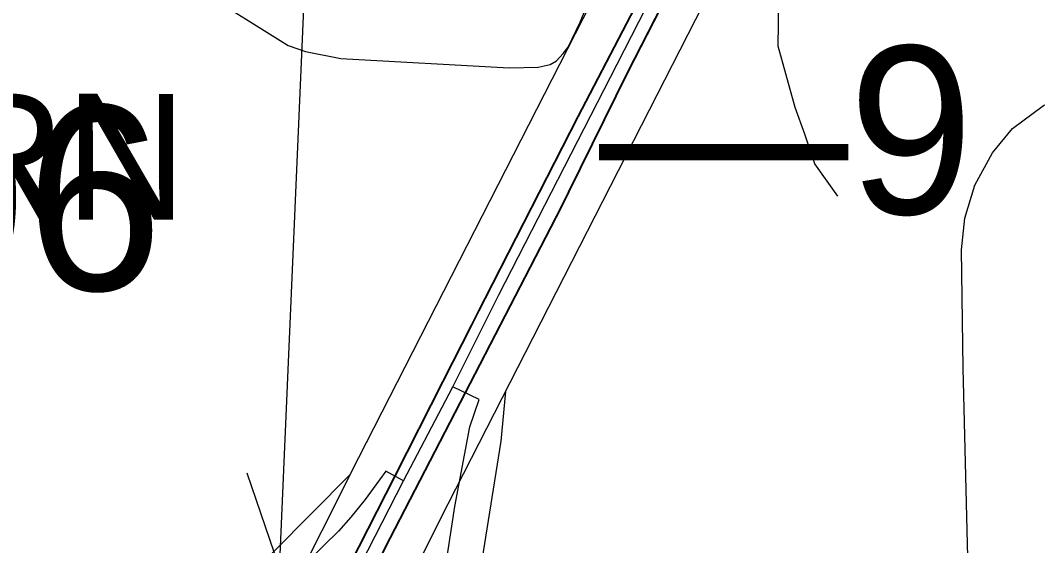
# Model space of a CAD drawing. Extents: x -132.8 to -73.3, y -60 to -26.
# Drawn here: x -119.017 to -118.411, y -47.944 to -47.631 of the extents above; entities that cross this region are included whole.
import ezdxf

# ---------------------------------------------------------------- set-up
doc = ezdxf.new("R2010")
doc.units = 0
for name, color, linetype in [('tdCoCityStreetMajor', 7, 'Continuous'), ('tdCoDivCarto', 7, 'Continuous'), ('tdCoHydroRiver', 7, 'Continuous'), ('tdCoInstTxt', 7, 'Continuous'), ('tdCoInt', 7, 'Continuous'), ('tdCoIntCL', 7, 'Continuous'), ('tdCoIntRamp', 7, 'Continuous'), ('tdCoIntRte', 7, 'Continuous'), ('tdCoPrimary', 7, 'Continuous'), ('tdCoSectLine', 7, 'Continuous'), ('tdCoStrucNonDivPri', 7, 'Continuous'), ('tdCoStrucPriMaintName', 7, 'Continuous'), ('tdStHwyIntRefPost1', 7, 'Continuous')]:
    doc.layers.add(name, color=color, linetype=linetype)

msp = doc.modelspace()

# ---------------------------------------------------------------- linework, layer by layer
at = {"layer": 'tdCoCityStreetMajor'}
for points in [[(-118.9111, -47.6122), (-118.85758, -47.64574), (-118.84723, -47.64944), (-118.82626, -47.65363), (-118.7259, -47.65906), (-118.70863, -47.65881), (-118.70148, -47.65708), (-118.69778, -47.65486), (-118.69384, -47.65067), (-118.69088, -47.64673), (-118.68373, -47.63193), (-118.63465, -47.51381)], [(-118.45246, -48.06627), (-118.45228, -47.96682), (-118.45549, -47.83809), (-118.45647, -47.76756), (-118.4545, -47.74882), (-118.44858, -47.72909), (-118.43798, -47.70986), (-118.42614, -47.69531), (-118.40765, -47.6815), (-118.38668, -47.67262), (-118.37337, -47.66892), (-118.36119, -47.66821), (-118.36101, -47.6682)]]:
    msp.add_lwpolyline(points, dxfattribs=at)
at = {"layer": 'tdCoDivCarto'}
for p, q in [((-118.65483, -47.66133), (-118.61439, -47.58193)), ((-118.63897, -47.60009), (-118.68484, -47.68838)), ((-118.69744, -47.74753), (-118.65483, -47.66133)), ((-118.68484, -47.68838), (-118.74027, -47.79688)), ((-118.75194, -47.85303), (-118.69799, -47.74863)), ((-118.69799, -47.74863), (-118.69778, -47.74821)), ((-118.69778, -47.74821), (-118.69744, -47.74753)), ((-118.74027, -47.79688), (-118.74395, -47.80408)), ((-118.74395, -47.80408), (-118.74821, -47.81242)), ((-118.74821, -47.81242), (-118.76534, -47.84616)), ((-118.76534, -47.84616), (-118.79394, -47.90247)), ((-118.76534, -47.84616), (-118.79394, -47.90247)), ((-118.79663, -47.93951), (-118.75194, -47.85303)), ((-118.79394, -47.90247), (-118.83675, -47.98677)), ((-118.83362, -48.01226), (-118.79663, -47.93951))]:
    msp.add_line(p, q, dxfattribs=at)
for points in [[(-118.54115, -47.40821), (-118.55734, -47.4398), (-118.60863, -47.54091), (-118.63897, -47.60009), (-118.68484, -47.68838), (-118.74027, -47.79688), (-118.74395, -47.80408)], [(-118.54115, -47.40821), (-118.55734, -47.4398), (-118.60863, -47.54091), (-118.63897, -47.60009), (-118.68484, -47.68838), (-118.74027, -47.79688), (-118.74395, -47.80408)], [(-118.54115, -47.40821), (-118.55734, -47.4398), (-118.60863, -47.54091), (-118.63897, -47.60009), (-118.68484, -47.68838), (-118.74027, -47.79688), (-118.74395, -47.80408)], [(-118.69744, -47.74753), (-118.65483, -47.66133), (-118.61439, -47.58193), (-118.56112, -47.47811), (-118.52505, -47.40865)], [(-118.69744, -47.74753), (-118.65483, -47.66133), (-118.61439, -47.58193), (-118.56112, -47.47811), (-118.52531, -47.40916)], [(-118.69744, -47.74753), (-118.65483, -47.66133), (-118.61439, -47.58193), (-118.56112, -47.47811), (-118.52531, -47.40916)], [(-118.75194, -47.85303), (-118.69799, -47.74863), (-118.69778, -47.74821), (-118.69744, -47.74753)], [(-118.75194, -47.85303), (-118.69799, -47.74863), (-118.69778, -47.74821), (-118.69744, -47.74753)], [(-118.75194, -47.85303), (-118.69799, -47.74863), (-118.69778, -47.74821), (-118.69744, -47.74753)], [(-118.74395, -47.80408), (-118.74821, -47.81242), (-118.76534, -47.84616)], [(-118.74395, -47.80408), (-118.74821, -47.81242), (-118.76534, -47.84616)], [(-118.74395, -47.80408), (-118.74821, -47.81242), (-118.76534, -47.84616)], [(-118.76534, -47.84616), (-118.79394, -47.90247)], [(-118.76534, -47.84616), (-118.79394, -47.90247)], [(-118.96214, -48.26456), (-118.94879, -48.23815), (-118.89527, -48.13359), (-118.87949, -48.10251), (-118.8781, -48.09978), (-118.87107, -48.08595), (-118.86386, -48.07176), (-118.85629, -48.05686), (-118.83362, -48.01226), (-118.79663, -47.93951), (-118.75194, -47.85303)], [(-118.96214, -48.26456), (-118.94879, -48.23815), (-118.89527, -48.13359), (-118.87949, -48.10251), (-118.8781, -48.09978), (-118.87107, -48.08595), (-118.86386, -48.07176), (-118.85629, -48.05686), (-118.83362, -48.01226), (-118.79663, -47.93951), (-118.75194, -47.85303)], [(-118.96214, -48.26456), (-118.94879, -48.23815), (-118.89527, -48.13359), (-118.87949, -48.10251), (-118.8781, -48.09978), (-118.87107, -48.08595), (-118.86386, -48.07176), (-118.85629, -48.05686), (-118.83362, -48.01226), (-118.79663, -47.93951), (-118.75194, -47.85303)], [(-118.79394, -47.90247), (-118.83675, -47.98677), (-118.86584, -48.04374), (-118.87266, -48.05731), (-118.88009, -48.0721), (-118.88729, -48.08644), (-118.89371, -48.09923), (-118.89457, -48.10089), (-118.92084, -48.15225), (-118.93637, -48.18258), (-118.96104, -48.23141), (-118.99736, -48.30083)], [(-118.79394, -47.90247), (-118.83675, -47.98677), (-118.86584, -48.04374), (-118.87266, -48.05731), (-118.88009, -48.0721), (-118.88729, -48.08644), (-118.89371, -48.09923), (-118.89457, -48.10089), (-118.92084, -48.15225), (-118.93637, -48.18258), (-118.96104, -48.23141), (-118.99736, -48.30083)], [(-118.79394, -47.90247), (-118.83675, -47.98677), (-118.86584, -48.04374), (-118.87266, -48.05731), (-118.88009, -48.0721), (-118.88729, -48.08644), (-118.89371, -48.09923), (-118.89457, -48.10089), (-118.92084, -48.15225), (-118.93637, -48.18258), (-118.96104, -48.23141), (-118.99736, -48.30083)]]:
    msp.add_lwpolyline(points, dxfattribs=at)
at = {"layer": 'tdCoHydroRiver'}
msp.add_lwpolyline([(-118.53021, -47.73556), (-118.54389, -47.71625), (-118.54973, -47.69874), (-118.55562, -47.6828), (-118.56568, -47.64625), (-118.56366, -47.5122)], dxfattribs=at)
at = {"layer": 'tdCoInt'}
for points in [[(-119.90023, -49.35773), (-119.76581, -49.1489), (-119.69723, -49.06142), (-119.65286, -49.01212), (-119.38976, -48.77023), (-119.2893, -48.67967), (-119.21482, -48.60485), (-119.17274, -48.55488), (-119.1295, -48.49245), (-119.0674, -48.38881), (-118.90305, -48.06592), (-118.8155, -47.8914), (-118.34095, -46.96185)], [(-120.06756, -49.72955), (-119.8496, -49.38993), (-119.71668, -49.18344), (-119.65151, -49.10031), (-119.60988, -49.05406), (-119.34887, -48.81415), (-119.24837, -48.72356), (-119.1703, -48.64513), (-119.12502, -48.59137), (-119.07921, -48.52523), (-119.01471, -48.41758), (-118.84941, -48.09282), (-118.76226, -47.91908), (-118.28754, -46.98918)]]:
    msp.add_lwpolyline(points, dxfattribs=at)
at = {"layer": 'tdCoIntCL'}
for points in [[(-118.75941, -47.84936), (-118.73204, -47.79434), (-118.66157, -47.65687), (-118.53323, -47.40592)], [(-118.96711, -48.26224), (-118.95468, -48.269), (-118.94238, -48.24988), (-118.93183, -48.23725), (-118.92073, -48.22385), (-118.90371, -48.2055), (-118.88206, -48.18188), (-118.8446, -48.14178), (-118.81153, -48.10607), (-118.80076, -48.09187), (-118.7914, -48.07683), (-118.78268, -48.06671), (-118.77865, -48.05816), (-118.77747, -48.04785), (-118.77649, -48.03851), (-118.77385, -48.02148), (-118.76891, -47.98951), (-118.75836, -47.92063), (-118.74935, -47.87306), (-118.74386, -47.85691), (-118.75941, -47.84936)], [(-118.78888, -47.90524), (-118.75941, -47.84936)], [(-118.78888, -47.90524), (-118.7994, -47.8995), (-118.80699, -47.90987), (-118.81179, -47.91646), (-118.82032, -47.927), (-118.82757, -47.93535), (-118.83636, -47.94392), (-118.85284, -47.96062)], [(-118.96711, -48.26224), (-118.95338, -48.22959), (-118.88955, -48.10531), (-118.88362, -48.09375), (-118.87916, -48.08507), (-118.87799, -48.08279), (-118.87623, -48.07937), (-118.86864, -48.06386), (-118.86756, -48.06165), (-118.86296, -48.05226), (-118.83564, -47.99646), (-118.78888, -47.90524)]]:
    msp.add_lwpolyline(points, dxfattribs=at)
at = {"layer": 'tdCoIntRamp'}
for points in [[(-118.76586, -48.07551), (-118.76002, -48.06591), (-118.73075, -47.88165), (-118.72802, -47.85201)], [(-118.82057, -47.90151), (-118.93512, -48.01697), (-118.97026, -48.05119), (-118.9792, -48.05766), (-118.98229, -48.0629), (-118.98719, -48.08251)]]:
    msp.add_lwpolyline(points, dxfattribs=at)
at = {"layer": 'tdCoIntRte'}
for points in [[(-119.0451, -48.42508), (-119.016, -48.37033), (-119.01468, -48.36773), (-119.00024, -48.33916), (-118.98435, -48.30775), (-118.96252, -48.26456), (-118.94917, -48.23815), (-118.89565, -48.13359), (-118.87987, -48.10251), (-118.87848, -48.09978), (-118.87145, -48.08595), (-118.86424, -48.07176), (-118.85667, -48.05686), (-118.834, -48.01226), (-118.79701, -47.93951), (-118.75232, -47.85303), (-118.69837, -47.74863), (-118.69816, -47.74821), (-118.69782, -47.74753), (-118.65521, -47.66133), (-118.61477, -47.58193)], [(-119.0451, -48.42508), (-119.016, -48.37033), (-119.01468, -48.36773), (-119.00024, -48.33916), (-119.00024, -48.33916), (-118.98435, -48.30775), (-118.96252, -48.26456), (-118.94917, -48.23815), (-118.89565, -48.13359), (-118.87987, -48.10251), (-118.87848, -48.09978), (-118.87145, -48.08595), (-118.86424, -48.07176), (-118.85667, -48.05686), (-118.834, -48.01226), (-118.79701, -47.93951), (-118.75232, -47.85303), (-118.69837, -47.74863), (-118.69816, -47.74821), (-118.69782, -47.74753), (-118.65521, -47.66133), (-118.61477, -47.58193)], [(-118.63935, -47.60009), (-118.68521, -47.68838), (-118.74065, -47.79688), (-118.74433, -47.80408), (-118.74859, -47.81242), (-118.76572, -47.84616), (-118.79432, -47.90247), (-118.83712, -47.98677), (-118.86622, -48.04374), (-118.87304, -48.05731), (-118.88047, -48.0721), (-118.88767, -48.08644), (-118.89409, -48.09923), (-118.89494, -48.10089), (-118.92122, -48.15225), (-118.93675, -48.18258), (-118.96141, -48.23141), (-118.99774, -48.30083), (-119.06129, -48.42228)], [(-118.63935, -47.60009), (-118.68521, -47.68838), (-118.74065, -47.79688), (-118.74433, -47.80408), (-118.74859, -47.81242), (-118.76572, -47.84616), (-118.79432, -47.90247), (-118.83712, -47.98677), (-118.86622, -48.04374), (-118.87304, -48.05731), (-118.88047, -48.0721), (-118.88767, -48.08644), (-118.89409, -48.09923), (-118.89494, -48.10089), (-118.92122, -48.15225), (-118.93675, -48.18258), (-118.96141, -48.23141), (-118.99774, -48.30083), (-119.06129, -48.42228)]]:
    msp.add_lwpolyline(points, dxfattribs=at)
at = {"layer": 'tdCoPrimary'}
msp.add_line((-118.76534, -47.84616), (-118.79394, -47.90247), dxfattribs=at)
msp.add_line((-118.76534, -47.84616), (-118.79394, -47.90247), dxfattribs=at)
for points in [[(-118.54115, -47.40821), (-118.55734, -47.4398), (-118.60863, -47.54091), (-118.63897, -47.60009), (-118.68484, -47.68838), (-118.74027, -47.79688), (-118.74395, -47.80408)], [(-118.54115, -47.40821), (-118.55734, -47.4398), (-118.60863, -47.54091), (-118.63897, -47.60009), (-118.68484, -47.68838), (-118.74027, -47.79688), (-118.74395, -47.80408)], [(-118.69744, -47.74753), (-118.65483, -47.66133), (-118.61439, -47.58193), (-118.56112, -47.47811), (-118.52531, -47.40916)], [(-118.69744, -47.74753), (-118.65483, -47.66133), (-118.61439, -47.58193), (-118.56112, -47.47811), (-118.52531, -47.40916)], [(-118.86386, -48.07176), (-118.85629, -48.05686), (-118.83362, -48.01226), (-118.79663, -47.93951), (-118.75194, -47.85303), (-118.69799, -47.74863), (-118.69778, -47.74821), (-118.69744, -47.74753), (-118.65483, -47.66133), (-118.61439, -47.58193)], [(-118.63897, -47.60009), (-118.68484, -47.68838), (-118.74027, -47.79688), (-118.74395, -47.80408), (-118.74821, -47.81242), (-118.76534, -47.84616), (-118.79394, -47.90247), (-118.83675, -47.98677), (-118.86584, -48.04374), (-118.87266, -48.05731), (-118.88009, -48.0721)], [(-118.75194, -47.85303), (-118.69799, -47.74863), (-118.69778, -47.74821), (-118.69744, -47.74753)], [(-118.75194, -47.85303), (-118.69799, -47.74863), (-118.69778, -47.74821), (-118.69744, -47.74753)], [(-118.74395, -47.80408), (-118.74821, -47.81242), (-118.76534, -47.84616)], [(-118.74395, -47.80408), (-118.74821, -47.81242), (-118.76534, -47.84616)], [(-118.96214, -48.26456), (-118.94879, -48.23815), (-118.89527, -48.13359), (-118.87949, -48.10251), (-118.8781, -48.09978), (-118.87107, -48.08595), (-118.86386, -48.07176), (-118.85629, -48.05686), (-118.83362, -48.01226), (-118.79663, -47.93951), (-118.75194, -47.85303)], [(-118.96214, -48.26456), (-118.94879, -48.23815), (-118.89527, -48.13359), (-118.87949, -48.10251), (-118.8781, -48.09978), (-118.87107, -48.08595), (-118.86386, -48.07176), (-118.85629, -48.05686), (-118.83362, -48.01226), (-118.79663, -47.93951), (-118.75194, -47.85303)], [(-118.79394, -47.90247), (-118.83675, -47.98677), (-118.86584, -48.04374), (-118.87266, -48.05731), (-118.88009, -48.0721), (-118.88729, -48.08644), (-118.89371, -48.09923), (-118.89457, -48.10089), (-118.92084, -48.15225), (-118.93637, -48.18258), (-118.96104, -48.23141), (-118.99736, -48.30083)], [(-118.79394, -47.90247), (-118.83675, -47.98677), (-118.86584, -48.04374), (-118.87266, -48.05731), (-118.88009, -48.0721), (-118.88729, -48.08644), (-118.89371, -48.09923), (-118.89457, -48.10089), (-118.92084, -48.15225), (-118.93637, -48.18258), (-118.96104, -48.23141), (-118.99736, -48.30083)]]:
    msp.add_lwpolyline(points, dxfattribs=at)
at = {"layer": 'tdCoSectLine'}
msp.add_lwpolyline([(-118.88204, -48.40349), (-118.83858, -47.39867)], dxfattribs=at)
at = {"layer": 'tdCoStrucNonDivPri'}
msp.add_line((-118.86568, -47.94841), (-118.88202, -47.90071), dxfattribs=at)

# ---------------------------------------------------------------- texts
at = {"layer": 'tdCoInstTxt'}
msp.add_text('IOWA WESTERN', height=0.075, rotation=359.90983, dxfattribs=at).set_placement((-119.71485, -47.74843))
msp.add_text('IOWA WESTERN', height=0.075, rotation=359.90983, dxfattribs=at).set_placement((-119.71485, -47.74843))
at = {"layer": 'tdCoStrucPriMaintName'}
msp.add_text('78068R006', height=0.11, dxfattribs=at).set_placement((-119.69283, -47.79167))
msp.add_text('78068R006', height=0.11, dxfattribs=at).set_placement((-119.69283, -47.79167))
msp.add_text('78068R006', height=0.11, dxfattribs=at).set_placement((-119.69283, -47.79167))
at = {"layer": 'tdStHwyIntRefPost1'}
msp.add_text('‒‒9', height=0.1, dxfattribs=at).set_placement((-118.67245, -47.74621))

doc.saveas('drawing.dxf')
